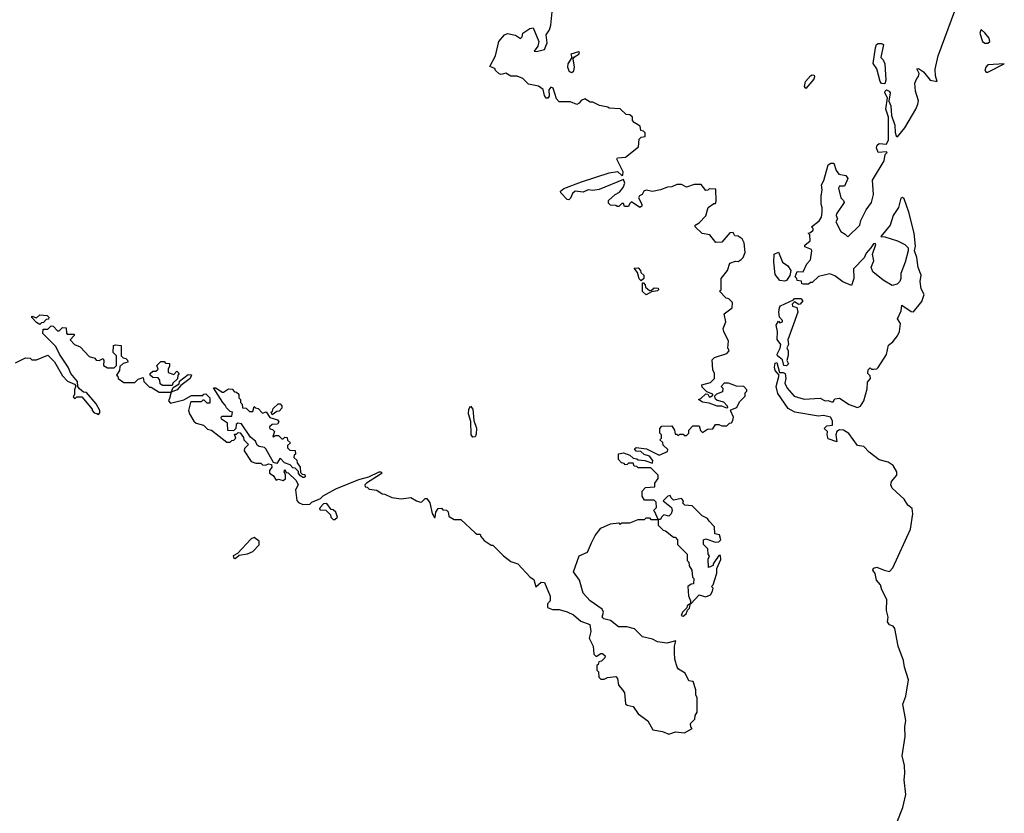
# Model space of a CAD drawing. Extents: x 2029662 to 2246637, y 225654 to 401419.
# Tile 323 of 349: x 2213740 to 2219846, y 285038 to 289959. Entities that reach past the tile are written whole.
import ezdxf

# ---------------------------------------------------------------- set-up
doc = ezdxf.new("R2010")
doc.units = 0

msp = doc.modelspace()

# ---------------------------------------------------------------- linework, layer by layer
at = {"layer": '0CON20XD'}
for points in [[(2214668.8, 287611.2), (2214662.5, 287595), (2214675, 287582.5), (2214757, 287603), (2214805, 287630), (2214875, 287630), (2214881.7, 287638.3), (2214895, 287640), (2214920, 287615), (2214918.3, 287581.7), (2214901.7, 287581.7), (2214885, 287600), (2214875, 287600), (2214865, 287590), (2214805, 287590), (2214800, 287585), (2214787.5, 287535), (2214792.5, 287515), (2214820.7, 287470.7), (2214835, 287457.5), (2214880, 287445), (2214905, 287420), (2214930, 287415), (2215025, 287340), (2215045, 287340), (2215055, 287350), (2215068.3, 287351.7), (2215080, 287365), (2215071.7, 287388.3), (2215085, 287390), (2215095, 287400), (2215108.3, 287398.3), (2215128.3, 287368.3), (2215130, 287355), (2215160, 287325), (2215135, 287300), (2215132.5, 287285), (2215175, 287220), (2215205, 287210), (2215235, 287210), (2215245, 287200), (2215265, 287197.5), (2215283.8, 287206.2), (2215300.7, 287200.7), (2215303.8, 287185), (2215290, 287165), (2215288.3, 287148.3), (2215313, 287133), (2215330, 287105), (2215345, 287110), (2215375, 287102.5), (2215387.5, 287112.5), (2215387.5, 287137.5), (2215380, 287155), (2215385, 287170), (2215391.7, 287151.7), (2215405, 287150), (2215455, 287102.5), (2215467.5, 287075), (2215450, 287045), (2215458.3, 286978.3), (2215470, 286965), (2215495, 286952.5), (2215540, 286955), (2215552.3, 286967.7), (2215605, 286991.2), (2215622.2, 287007.8), (2215700, 287050), (2215842.4, 287107.6), (2215905, 287125.7), (2215970, 287155), (2215980, 287155), (2215987, 287147), (2215975, 287138.8), (2215890, 287085), (2215880, 287075), (2215881.7, 287061.7), (2215895, 287060), (2215908.3, 287048.3), (2215955, 287042.5), (2215988.3, 287018.3), (2216005, 287017.5), (2216047, 286997), (2216105, 286987.5), (2216165, 286997.5), (2216200, 286975), (2216225, 286967.5), (2216235, 286970), (2216255, 286990), (2216265, 286990), (2216284.4, 286964.4), (2216298.3, 286898.3), (2216311.7, 286871.7), (2216317.5, 286872.5), (2216320, 286905), (2216335, 286927.5), (2216355, 286930), (2216365, 286920), (2216387, 286917), (2216397, 286907), (2216401.7, 286881.7), (2216410, 286875), (2216435, 286860), (2216475, 286860), (2216565, 286777.5), (2216575, 286770), (2216595, 286770), (2216600, 286755), (2216620.7, 286730.7), (2216665, 286700), (2216675, 286700), (2216740, 286635), (2216785, 286600), (2216830, 286585), (2216905, 286502.5), (2216928.3, 286488.3), (2216941.7, 286441.7), (2216975, 286472.5), (2216995, 286470), (2217030, 286385), (2217030, 286355), (2217013, 286337), (2217012.5, 286315), (2217045, 286302.5), (2217085, 286302.5), (2217135, 286286.7), (2217175, 286270), (2217219.3, 286229.3), (2217275, 286210), (2217282.5, 286165), (2217272.5, 286125), (2217297.5, 286075), (2217300, 286025), (2217315, 286010), (2217345, 286030), (2217355, 286030), (2217370, 286015), (2217368.3, 286001.7), (2217348.3, 285981.7), (2217331.7, 285978.3), (2217328.3, 285961.7), (2217320, 285955), (2217320, 285925), (2217330, 285915), (2217331.7, 285881.7), (2217345, 285870), (2217365, 285870), (2217385, 285880), (2217437, 285887), (2217447.5, 285875), (2217453, 285833), (2217477.5, 285805), (2217490, 285785), (2217497, 285717), (2217508.3, 285708.3), (2217545, 285700), (2217576.7, 285655), (2217635, 285612.5), (2217667, 285557), (2217726.4, 285546.4), (2217765, 285530), (2217807, 285543), (2217862.3, 285537.7), (2217910, 285565), (2217903, 285573), (2217900, 285595), (2217927, 285623), (2217930, 285645), (2217942.5, 285665), (2217942.5, 285755), (2217933.6, 285773.6), (2217933.3, 285805), (2217917.5, 285855), (2217890.7, 285860.7), (2217866.4, 285906.4), (2217825, 285932.5), (2217817.5, 285945), (2217802.5, 285995), (2217800, 286035), (2217800, 286075), (2217808.3, 286108.3), (2217753.6, 286093.6), (2217695, 286102.5), (2217665, 286117.5), (2217601.7, 286131.7), (2217552.1, 286182.1), (2217505.9, 286194.1), (2217453.9, 286193.9), (2217405, 286233.3), (2217363.6, 286243.6), (2217352.5, 286255), (2217360, 286285), (2217352.5, 286305), (2217277.5, 286355), (2217233.9, 286403.9), (2217211.9, 286485), (2217174, 286535), (2217210, 286635), (2217262.1, 286657.9), (2217286.2, 286715), (2217309.6, 286760.5), (2217343.6, 286806.4), (2217405, 286832.5), (2217455, 286840), (2217465, 286830), (2217475, 286840), (2217525, 286840), (2217575, 286860), (2217615, 286860), (2217625, 286870), (2217645, 286870), (2217655, 286860), (2217700, 286860), (2217678.3, 286908.3), (2217670, 286915), (2217690, 286935), (2217688.3, 286968.3), (2217675, 286980), (2217615, 286980), (2217600, 287005), (2217600, 287035), (2217621.7, 287058.3), (2217678.3, 287061.7), (2217680, 287085), (2217700, 287115), (2217700, 287135), (2217655, 287180), (2217575, 287180), (2217568.3, 287188.3), (2217551.7, 287191.7), (2217545, 287210), (2217515, 287210), (2217508.3, 287201.7), (2217495, 287200), (2217488.3, 287208.3), (2217471.7, 287211.7), (2217453, 287233), (2217453.6, 287266.4), (2217485, 287273.3), (2217525, 287260), (2217545, 287240), (2217567, 287237), (2217575, 287230), (2217616.4, 287226.4), (2217665, 287210), (2217666.7, 287225), (2217645, 287253.8), (2217612.5, 287262.5), (2217591.7, 287281.7), (2217564, 287284), (2217552.5, 287297.5), (2217563.3, 287306.7), (2217628.3, 287298.3), (2217705, 287260), (2217758.3, 287281.7), (2217760, 287295), (2217731.7, 287321.7), (2217728.3, 287338.3), (2217710, 287355), (2217720, 287365), (2217720, 287385), (2217710, 287395), (2217710, 287425), (2217721.7, 287438.3), (2217785, 287440), (2217800, 287415), (2217805, 287390), (2217815, 287390), (2217825, 287380), (2217835, 287390), (2217855, 287390), (2217861.7, 287381.7), (2217875, 287380), (2217890, 287395), (2217890, 287415), (2217915, 287440), (2217955, 287440), (2217961.7, 287411.7), (2217975, 287400), (2218005, 287420), (2218038.3, 287421.7), (2218055, 287450), (2218075, 287450), (2218095, 287440), (2218125, 287440), (2218141.7, 287458.3), (2218155, 287460), (2218162.5, 287475), (2218166.7, 287495), (2218147.5, 287535), (2218150, 287540), (2218187.5, 287555), (2218205, 287590), (2218240, 287625), (2218240, 287645), (2218250, 287655), (2218250, 287665), (2218230, 287685), (2218185, 287687.5), (2218136.4, 287706.4), (2218110, 287705), (2218090, 287685), (2218100, 287675), (2218098.3, 287651.7), (2218061.7, 287638.3), (2218050, 287625), (2218051.7, 287611.7), (2218065, 287600), (2218105, 287590), (2218127.5, 287565), (2218130, 287555), (2218125, 287550), (2218095, 287562.5), (2218065, 287563.3), (2218015, 287582.5), (2217975, 287587.5), (2217950, 287605), (2217965, 287610), (2217995, 287640), (2218008.3, 287638.3), (2218015, 287620), (2218025, 287620), (2218038.3, 287631.7), (2218038.3, 287638.3), (2218001.7, 287651.7), (2217971.7, 287681.7), (2217970, 287695), (2218025, 287710), (2218050, 287735), (2218050, 287765), (2218038.3, 287788.3), (2218035, 287850), (2218050, 287865), (2218125, 287890), (2218140, 287905), (2218132.5, 287925), (2218136.7, 287965), (2218106.7, 288025), (2218103.3, 288045), (2218120, 288085), (2218110, 288135), (2218158.3, 288171.7), (2218160, 288205), (2218138.3, 288228.3), (2218121.7, 288231.7), (2218080, 288275), (2218090, 288285), (2218090, 288355), (2218130, 288405), (2218145, 288450), (2218178.3, 288461.7), (2218195, 288460), (2218215, 288472.5), (2218227.5, 288485), (2218240, 288515), (2218233.3, 288575), (2218220.7, 288600.7), (2218195, 288617.5), (2218175, 288620), (2218165, 288640), (2218145, 288637.5), (2218095, 288580), (2218058.3, 288578.3), (2218020, 288625), (2217973, 288633), (2217930, 288675), (2217930, 288685), (2217955, 288700), (2217996.1, 288743.9), (2218010, 288795), (2218045, 288820), (2218055, 288820), (2218060, 288835), (2218058.3, 288908.3), (2218015, 288910), (2218008.3, 288901.7), (2217995, 288900), (2217967, 288937), (2217923.6, 288936.4), (2217875, 288920), (2217845, 288937.5), (2217815, 288937.5), (2217785, 288922.5), (2217758.3, 288921.7), (2217715, 288903.3), (2217665, 288893.3), (2217625, 288902.5), (2217610, 288895), (2217600, 288875), (2217583.6, 288866.4), (2217577.5, 288855), (2217599.2, 288815), (2217597.6, 288802.4), (2217585, 288794), (2217535, 288830), (2217521.7, 288818.3), (2217515, 288800), (2217491.7, 288801.7), (2217485, 288820), (2217475, 288820), (2217455, 288800), (2217445, 288800), (2217437, 288807), (2217405, 288810), (2217391.7, 288821.7), (2217391.7, 288838.3), (2217432.5, 288875), (2217459.6, 288890.5), (2217481.9, 288918.1), (2217492.2, 288945), (2217485, 288967.5), (2217333.6, 288906.4), (2217295, 288900.4), (2217265, 288904), (2217235, 288890), (2217185, 288896.2), (2217167.7, 288882.3), (2217155, 288852), (2217145, 288843.1), (2217135, 288843.5), (2217095.8, 288885), (2217094, 288895), (2217115, 288911.5), (2217225, 288954.5), (2217395, 289009.2), (2217447.6, 289017.6), (2217475, 288993.3), (2217480, 288995), (2217483.3, 289015), (2217442.5, 289095), (2217448.3, 289101.7), (2217497.5, 289107.5), (2217578.3, 289171.7), (2217581.7, 289218.3), (2217595, 289230), (2217620, 289235), (2217618.3, 289258.3), (2217608.3, 289268.3), (2217591.7, 289271.7), (2217588.3, 289298.3), (2217551.7, 289321.7), (2217540, 289335), (2217540, 289355), (2217525, 289370), (2217501.7, 289371.7), (2217465, 289407.5), (2217395, 289410), (2217387, 289417), (2217335, 289427.5), (2217295, 289447.5), (2217278.3, 289448.3), (2217245, 289467.5), (2217221.7, 289458.3), (2217209.3, 289440.7), (2217195, 289432.5), (2217155, 289450), (2217085, 289450), (2217068.3, 289468.3), (2217047.5, 289535), (2217035, 289540), (2217022.5, 289525), (2217023.3, 289485), (2217015, 289472.5), (2217005, 289472.5), (2216995, 289490), (2216987, 289527), (2216957, 289547), (2216895, 289560), (2216860, 289595), (2216825, 289610), (2216785, 289610), (2216755, 289627.5), (2216725, 289620), (2216713, 289623), (2216690, 289645), (2216686.7, 289656.7), (2216655, 289670), (2216690, 289735), (2216712.5, 289825), (2216747.5, 289865), (2216765, 289873.3), (2216815, 289863.3), (2216846.7, 289843.3), (2216857, 289853), (2216860, 289875), (2216903.3, 289905), (2216925, 289908), (2216958.8, 289825), (2216953.3, 289795), (2216930, 289765), (2216945, 289761.2), (2216993.8, 289775), (2217010.5, 289815), (2217005.4, 289865), (2217025, 289897.1), (2217033.3, 289925), (2217041.4, 290008.6)], [(2219182.2, 284985), (2219216.2, 285075), (2219236.4, 285155), (2219224.7, 285245), (2219230.2, 285285), (2219227.7, 285335), (2219213.3, 285395), (2219232, 285515), (2219229.4, 285575), (2219234.8, 285614.8), (2219216.9, 285715), (2219236, 285764), (2219253.1, 285865), (2219226.7, 285945), (2219220.5, 285985), (2219188.4, 286075), (2219168.5, 286185), (2219158, 286198), (2219135, 286206.9), (2219122.9, 286225), (2219125.4, 286255), (2219115.9, 286295), (2219118.9, 286365), (2219087.1, 286425), (2219078, 286455), (2219054.7, 286485), (2219045.6, 286525), (2219031.8, 286545), (2219035, 286558.6), (2219055, 286565.5), (2219101.2, 286545), (2219135, 286536.7), (2219155, 286560), (2219265, 286799.2), (2219279.6, 286895), (2219275, 286928.8), (2219248.8, 286948.8), (2219225, 286986), (2219150, 287055), (2219143.3, 287075), (2219147.5, 287095), (2219180, 287135), (2219180, 287155), (2219157.5, 287195), (2219126.2, 287215), (2219070.9, 287230.9), (2219008, 287278), (2218975, 287313.3), (2218935, 287320), (2218883, 287393), (2218850, 287415), (2218823.6, 287416.4), (2218807.5, 287405), (2218802.5, 287385), (2218807.5, 287342.5), (2218755, 287360), (2218747.5, 287385), (2218750, 287405), (2218730, 287425), (2218745, 287440), (2218780, 287445), (2218781.7, 287471.7), (2218767.5, 287495), (2218725, 287505.8), (2218695, 287500), (2218547.5, 287525), (2218505, 287547.5), (2218441.5, 287641.5), (2218430.6, 287685), (2218450, 287755), (2218425, 287783.3), (2218421.1, 287805), (2218425, 287830), (2218435, 287833.3), (2218452.5, 287772.5), (2218475, 287772.5), (2218487.5, 287765), (2218492.5, 287735), (2218486.2, 287705), (2218498.8, 287675), (2218542.5, 287625), (2218605, 287606.2), (2218705, 287612), (2218735, 287596.7), (2218755, 287597.5), (2218775, 287590), (2218785, 287590), (2218795, 287607.5), (2218825, 287612.5), (2218883.6, 287573.6), (2218935, 287554.4), (2218955, 287561.9), (2218974.6, 287595), (2218995, 287670), (2218997.5, 287712.5), (2219016.2, 287735), (2219015, 287750), (2219000, 287765), (2219001.7, 287788.3), (2219015, 287800), (2219022.5, 287792.5), (2219035, 287792.5), (2219055, 287794), (2219065, 287802), (2219115, 287884.2), (2219128.6, 287941.4), (2219155, 287962), (2219185, 288000), (2219195.8, 288025.8), (2219202.5, 288075), (2219183.3, 288105), (2219207, 288153), (2219211.7, 288188.3), (2219269.3, 288149.3), (2219283, 288147), (2219335, 288212), (2219350, 288255), (2219331.2, 288291.2), (2219323.8, 288335), (2219330, 288375), (2219311.7, 288421.7), (2219302.9, 288485), (2219290, 288525), (2219295.7, 288555), (2219286.5, 288635), (2219255, 288766.7), (2219225, 288848.8), (2219215, 288856.7), (2219205, 288852.5), (2219191.1, 288795), (2219157.3, 288745), (2219137.8, 288685), (2219080, 288615), (2219105, 288613.8), (2219185, 288587.8), (2219230, 288565), (2219250, 288545), (2219250, 288525), (2219231.1, 288455), (2219204.5, 288385), (2219205.7, 288355), (2219199.4, 288335), (2219181.7, 288318.3), (2219151.2, 288311.2), (2219094.6, 288344.5), (2219030.6, 288395), (2219021.1, 288425), (2219037.5, 288465), (2219030, 288505), (2219048.8, 288565), (2219045, 288572.5), (2219035, 288570), (2219018.8, 288545), (2218989.1, 288510.9), (2218976.8, 288483.2), (2218911.2, 288415), (2218912.5, 288355), (2218898.3, 288311.7), (2218845, 288333.3), (2218795, 288371.2), (2218765, 288382.5), (2218695, 288366.7), (2218655, 288330), (2218645, 288330), (2218631.7, 288318.3), (2218598.3, 288318.3), (2218591.7, 288321.7), (2218588.3, 288338.3), (2218561.7, 288341.7), (2218560, 288355), (2218550, 288365), (2218561.7, 288398.3), (2218600, 288395), (2218622.5, 288445), (2218645, 288470), (2218653.3, 288525), (2218650, 288535), (2218610, 288550), (2218608.3, 288561.7), (2218641.7, 288588.3), (2218640, 288625), (2218630, 288635), (2218645, 288640), (2218660, 288655), (2218660, 288665), (2218650, 288675), (2218697.7, 288712.3), (2218713.3, 288735), (2218717.5, 288765), (2218717.5, 288795), (2218710, 288815), (2218710, 288865), (2218717.5, 288905), (2218713.3, 288935), (2218727, 288963), (2218755, 289060), (2218770.7, 289069.3), (2218788.8, 289068.8), (2218804.1, 289024.1), (2218820.7, 289000.7), (2218862.9, 288992.9), (2218875.7, 288975), (2218855, 288927.5), (2218825, 288926.7), (2218817.5, 288915), (2218833.3, 288855), (2218848.8, 288838.8), (2218852.5, 288825), (2218806.7, 288755), (2218803.3, 288745), (2218812.5, 288725), (2218802.5, 288705), (2218833.3, 288645), (2218860, 288630), (2218875, 288612.5), (2218950, 288685), (2218956.2, 288715), (2218989.3, 288780.7), (2219022, 288825), (2219035.8, 288875), (2219030, 288965), (2219101.2, 289085), (2219107.5, 289122.5), (2219120, 289135), (2219115, 289140), (2219065, 289136.2), (2219053.1, 289165), (2219058.1, 289181.9), (2219069.6, 289190.5), (2219115, 289186.7), (2219128.8, 289215), (2219127.5, 289355), (2219110.8, 289405), (2219122.5, 289475), (2219106.2, 289505), (2219106.7, 289515), (2219115, 289523.3), (2219133.3, 289515), (2219139.2, 289505), (2219130, 289455), (2219142.5, 289425), (2219146.2, 289365), (2219166.9, 289305), (2219170, 289260), (2219175, 289240), (2219185, 289232.5), (2219230.4, 289289.5), (2219298.6, 289405), (2219310, 289435), (2219314.1, 289455.9), (2219296, 289515), (2219292.5, 289565), (2219303.8, 289595), (2219315, 289607.5), (2219318.8, 289625), (2219303.8, 289655), (2219315, 289656), (2219345.9, 289635.9), (2219387.5, 289585), (2219430, 289575), (2219420.5, 289610.5), (2219418.3, 289651.7), (2219435.7, 289735.7), (2219539.6, 290015)], [(2219745, 289813.8), (2219756.7, 289825), (2219753.3, 289845), (2219725, 289878), (2219705, 289896.7), (2219700, 289895), (2219694, 289875), (2219711.2, 289825), (2219725, 289813.8), (2219745, 289813.8)], [(2219105, 289562.5), (2219085, 289563.3), (2219076.7, 289575), (2219056.7, 289655), (2219033, 289687), (2219047.5, 289785), (2219053.9, 289806.1), (2219065, 289812.5), (2219085, 289812.5), (2219096.7, 289805), (2219080, 289725), (2219095, 289710), (2219106.2, 289685), (2219111.2, 289585), (2219105, 289562.5)], [(2217165, 289631.2), (2217177.3, 289642.7), (2217181.5, 289665), (2217172.5, 289717.5), (2217180.8, 289729.2), (2217207.5, 289745), (2217211.2, 289755), (2217205, 289760), (2217157.5, 289745), (2217163.3, 289725), (2217139.2, 289685), (2217137.1, 289665), (2217148.6, 289638.6), (2217165, 289631.2)], [(2219733.8, 289633.8), (2219745, 289634.4), (2219846.4, 289686.4), (2219745, 289679.2), (2219731.9, 289665), (2219725.7, 289645), (2219733.8, 289633.8)], [(2218615, 289533.3), (2218607.5, 289545), (2218613.3, 289575), (2218645, 289611.2), (2218655, 289618), (2218666.2, 289616.2), (2218670, 289605), (2218665, 289591.2), (2218615, 289533.3)], [(2218485, 288337.5), (2218455, 288342.5), (2218425, 288380), (2218417.5, 288455), (2218420, 288505), (2218445, 288517.5), (2218470, 288455), (2218503, 288433), (2218522.5, 288405), (2218517, 288373), (2218495, 288342.5), (2218485, 288337.5)], [(2217595, 288340), (2217581.7, 288351.7), (2217571.7, 288391.7), (2217551.7, 288418.3), (2217575, 288420), (2217590, 288405), (2217591.7, 288391.7), (2217610, 288375), (2217610, 288355), (2217595, 288340)], [(2217625, 288252.5), (2217603, 288273), (2217601.7, 288328.3), (2217608.3, 288328.3), (2217620, 288315), (2217621.7, 288301.7), (2217645, 288280), (2217658.3, 288281.7), (2217675, 288297.5), (2217700, 288295), (2217702.5, 288285), (2217695, 288277.5), (2217658.3, 288271.7), (2217625, 288252.5)], [(2218495, 287813.3), (2218480, 287815), (2218470.7, 287850.7), (2218440, 287875), (2218437.5, 287885), (2218457, 287923), (2218460, 287945), (2218437, 287977), (2218440, 288025), (2218432.5, 288065), (2218445, 288090), (2218455, 288080), (2218470, 288085), (2218470, 288095), (2218452.5, 288115), (2218447.5, 288145), (2218451.2, 288175), (2218457.5, 288185), (2218538.3, 288221.7), (2218545, 288230), (2218585, 288230), (2218597.5, 288215), (2218580, 288195), (2218572.5, 288192.5), (2218545, 288210), (2218530, 288195), (2218533.3, 288183.3), (2218560, 288175), (2218566.2, 288145), (2218503.3, 287975), (2218507.5, 287945), (2218497.5, 287925), (2218506.7, 287905), (2218506.1, 287876.1), (2218497.5, 287845), (2218507.5, 287825), (2218495, 287813.3)], [(2213865, 288070), (2213845, 288082.5), (2213815, 288112.5), (2213815, 288120), (2213845, 288110), (2213865, 288130), (2213910, 288125), (2213920, 288115), (2213918.3, 288101.7), (2213905, 288100), (2213888.3, 288081.7), (2213875, 288080), (2213865, 288070)], [(2213715, 287832.5), (2213775, 287862.5), (2213805, 287860), (2213815, 287850), (2213845, 287850), (2213915, 287880), (2213955, 287837.5), (2214005, 287750), (2214037, 287717), (2214080, 287700), (2214088.3, 287688.3), (2214080, 287665), (2214080, 287635), (2214071.7, 287621.7), (2214085, 287610), (2214095, 287620), (2214125, 287620), (2214190, 287545), (2214190, 287535), (2214201.7, 287521.7), (2214218.3, 287518.3), (2214228.3, 287511.7), (2214237.5, 287522.5), (2214237.5, 287535), (2214215, 287577.5), (2214155, 287647.5), (2214135, 287650), (2214110, 287670), (2214100, 287685), (2214097.5, 287715), (2214057.5, 287765), (2214040, 287805), (2213986.2, 287885), (2213963.8, 287933.8), (2213884.3, 288014.3), (2213885, 288040), (2213915, 288040), (2213935, 288060), (2213948.3, 288058.3), (2213975, 288030), (2213985, 288030), (2214005, 288050), (2214028.3, 288048.3), (2214030, 288015), (2214035, 288010), (2214078.3, 288008.3), (2214078.3, 288001.7), (2214052.5, 287975), (2214080, 287945), (2214115, 287930), (2214170.7, 287870.7), (2214205, 287860), (2214215, 287847.5), (2214233, 287847), (2214257.5, 287857.5), (2214262.5, 287845), (2214260, 287815), (2214285, 287800), (2214325, 287800), (2214340, 287815), (2214340, 287875), (2214320, 287895), (2214321.7, 287938.3), (2214335, 287942.5), (2214368.3, 287938.3), (2214370, 287875), (2214381.7, 287861.7), (2214398.3, 287858.3), (2214408.3, 287848.3), (2214410, 287835), (2214381.7, 287828.3), (2214361.7, 287808.3), (2214360, 287785), (2214340, 287755), (2214348.3, 287748.3), (2214350, 287735), (2214385, 287710), (2214455, 287710), (2214475, 287730), (2214505, 287740), (2214510, 287715), (2214545, 287680), (2214555, 287680), (2214605, 287650), (2214680, 287650), (2214691.7, 287678.3), (2214728.3, 287701.7), (2214731.7, 287718.3), (2214785, 287760), (2214805, 287757.5), (2214796.4, 287733.6), (2214740, 287690), (2214716.4, 287663.6), (2214680, 287650), (2214668.8, 287611.2)], [(2214685, 287690), (2214625, 287690), (2214611.7, 287701.7), (2214610, 287725), (2214598.3, 287738.3), (2214565, 287740), (2214550, 287755), (2214550, 287765), (2214565, 287780), (2214585, 287780), (2214598.3, 287791.7), (2214590, 287815), (2214615, 287840), (2214635, 287840), (2214645, 287830), (2214668.3, 287828.3), (2214668.3, 287808.3), (2214660, 287795), (2214661.7, 287771.7), (2214695, 287760), (2214715, 287780), (2214730, 287765), (2214720, 287755), (2214718.3, 287731.7), (2214690, 287705), (2214685, 287690)], [(2215505, 287120), (2215495, 287120), (2215481.7, 287131.7), (2215470, 287145), (2215468.3, 287158.3), (2215448.3, 287178.3), (2215435, 287180), (2215418.3, 287198.3), (2215381.7, 287211.7), (2215355, 287240), (2215335, 287207.5), (2215313.6, 287213.6), (2215267.5, 287297.5), (2215257.5, 287307.5), (2215225, 287313.3), (2215212, 287322), (2215202.5, 287345), (2215170.7, 287370.7), (2215115, 287452.5), (2215092.5, 287457.5), (2215081.7, 287448.3), (2215080, 287425), (2215065, 287410), (2215031.7, 287411.7), (2215028.3, 287458.3), (2214991.7, 287481.7), (2214990, 287495), (2214995, 287500), (2215055, 287500), (2215060, 287525), (2215045, 287530), (2215021.7, 287551.7), (2215015, 287570), (2215000, 287585), (2214942.5, 287677.5), (2214957, 287677), (2214995, 287650), (2215005, 287650), (2215035, 287670), (2215058.3, 287668.3), (2215071.7, 287651.7), (2215085, 287650), (2215098.3, 287638.3), (2215100, 287615), (2215110, 287605), (2215110, 287585), (2215120, 287575), (2215121.7, 287551.7), (2215145, 287550), (2215165, 287530), (2215185, 287530), (2215195, 287560), (2215201.7, 287551.7), (2215218.3, 287548.3), (2215245, 287520), (2215268.3, 287528.3), (2215291.7, 287491.7), (2215338.3, 287478.3), (2215347.5, 287465), (2215338.3, 287451.7), (2215305, 287450), (2215290, 287435), (2215291.7, 287421.7), (2215308.3, 287418.3), (2215320, 287405), (2215310, 287375), (2215315, 287370), (2215325, 287380), (2215345, 287380), (2215365, 287360), (2215375, 287360), (2215385, 287370), (2215398.3, 287368.3), (2215401.7, 287351.7), (2215420, 287335), (2215401.7, 287318.3), (2215400, 287305), (2215415, 287290), (2215448.3, 287288.3), (2215450, 287265), (2215441.7, 287258.3), (2215440, 287245), (2215458.3, 287228.3), (2215461.7, 287211.7), (2215480, 287185), (2215481.7, 287151.7), (2215491.7, 287141.7), (2215508.3, 287138.3), (2215510, 287125), (2215505, 287120)], [(2215305, 287510), (2215300, 287525), (2215308.3, 287531.7), (2215311.7, 287548.3), (2215342.5, 287577.5), (2215355, 287577.5), (2215366.7, 287565), (2215365, 287550), (2215348.3, 287531.7), (2215335, 287530), (2215305, 287510)], [(2216551.1, 287371.1), (2216540.8, 287385), (2216538, 287468), (2216523.9, 287516.1), (2216525.9, 287544.1), (2216535, 287562.5), (2216549.4, 287545), (2216555.5, 287475), (2216573.2, 287426.8), (2216571.7, 287388.3), (2216565, 287372.5), (2216551.1, 287371.1)], [(2217905, 286340), (2217955, 286392.5), (2217995, 286381.2), (2218025, 286392.5), (2218037.5, 286415), (2218040, 286435), (2218030, 286445), (2218040, 286455), (2218063, 286527), (2218063, 286557), (2218088.3, 286611.7), (2218087, 286637), (2218075, 286637.5), (2218040, 286585), (2218040, 286575), (2218011.7, 286561.7), (2218010, 286615), (2218017.5, 286635), (2218010, 286645), (2218008.3, 286678.3), (2217980, 286705), (2217980, 286735), (2217995, 286740), (2218055, 286720), (2218075, 286722.5), (2218087.5, 286735), (2218080, 286765), (2218051.7, 286771.7), (2218050, 286815), (2218015, 286850), (2218006.4, 286866.4), (2217973.6, 286883.6), (2217910, 286945), (2217865, 286950), (2217851.7, 286961.7), (2217857.5, 286975), (2217845, 286990), (2217795, 286980), (2217780, 286995), (2217775, 287010), (2217760, 287005), (2217730, 286975), (2217782.5, 286935), (2217787.5, 286915), (2217780, 286895), (2217765, 286880), (2217735, 286890), (2217720, 286875), (2217715, 286860), (2217700, 286860), (2217700, 286825), (2217730, 286795), (2217745, 286790), (2217795, 286750), (2217805, 286750), (2217820, 286735), (2217820, 286705), (2217880, 286645), (2217880, 286605), (2217890, 286595), (2217893, 286573), (2217907.5, 286545), (2217913, 286503), (2217920, 286495), (2217918.3, 286461.7), (2217905, 286460), (2217883.3, 286445), (2217887, 286387), (2217900, 286355), (2217900, 286340), (2217905, 286340)], [(2215695, 286860), (2215710, 286875), (2215700, 286905), (2215685, 286920), (2215671.7, 286921.7), (2215645, 286960), (2215625, 286957.5), (2215602.5, 286935), (2215600, 286925), (2215605, 286920), (2215638.3, 286918.3), (2215668.3, 286888.3), (2215670, 286875), (2215685, 286860), (2215695, 286860)], [(2215075, 286618.8), (2215085, 286624), (2215101.9, 286638.1), (2215152.3, 286647.7), (2215185, 286661.4), (2215225, 286704), (2215224.4, 286725), (2215195, 286748.1), (2215175, 286740), (2215090, 286650), (2215064.4, 286635), (2215065, 286623.8), (2215075, 286618.8)], [(2217855, 286260), (2217872.5, 286275), (2217881.7, 286298.3), (2217895, 286310), (2217900, 286340), (2217880, 286325), (2217878.3, 286311.7), (2217850, 286285), (2217842.5, 286265), (2217855, 286260)]]:
    msp.add_lwpolyline(points, dxfattribs=at)

doc.saveas('drawing.dxf')
